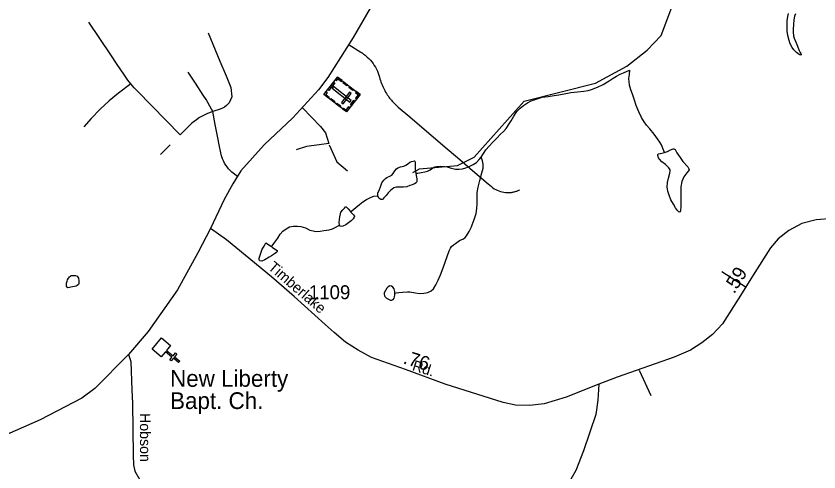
# Model space of a CAD drawing. Extents: x 2126262 to 2293712, y 749403 to 919119.
# Drawn here: x 2176471 to 2183667, y 837066 to 841155 of the extents above; entities that cross this region are included whole.
import ezdxf

# ---------------------------------------------------------------- set-up
doc = ezdxf.new("R2010")
doc.units = 0
for name, color, linetype in [('Exist Cultural Cemetery CELL', 7, 'Continuous'), ('Exist Cultural Church CELL', 7, 'Continuous'), ('Exist Cultural Church Label', 7, 'Continuous'), ('Exist Hydrographic Misc Water Feature', 7, 'Continuous'), ('Exist Road Non-System Type 51', 7, 'Continuous'), ('Exist Road Non-System Type 51 Label', 7, 'Continuous'), ('Exist Road Secondary Mileage Hundredths English Label', 7, 'Continuous'), ('Exist Road Secondary Type 51 Attributed', 7, 'Continuous'), ('Exist Road Secondary Type 51 Label', 7, 'Continuous'), ('Exist Road Secondary Type 51 Number Label', 7, 'Continuous')]:
    doc.layers.add(name, color=color, linetype=linetype)

msp = doc.modelspace()

# ---------------------------------------------------------------- linework, layer by layer
at = {"layer": 'Exist Cultural Cemetery CELL'}
for points in [[(2179553.8, 840451.8), (2179431.6, 840294.6), (2179230.6, 840450.9), (2179352.8, 840608.1)], [(2179326.6, 840555.7), (2179274.5, 840488.7), (2179265.5, 840495.7), (2179317.6, 840562.6)], [(2179332.5, 840581.9), (2179341.6, 840574.9), (2179355.1, 840592.2), (2179387, 840567.4), (2179393.8, 840576.2), (2179352.9, 840608.1)], [(2179408, 840565.2), (2179442.2, 840538.6), (2179435.2, 840529.6), (2179401.1, 840556.2)], [(2179250.9, 840477), (2179260, 840470), (2179246.5, 840452.6), (2179278.4, 840427.8), (2179271.6, 840419), (2179230.6, 840450.9)], [(2179463.8, 840383.7), (2179475.2, 840398.4), (2179315.1, 840522.9), (2179303.7, 840508.2)], [(2179475.1, 840461.3), (2179460.3, 840472.8), (2179388, 840379.8), (2179402.8, 840368.4)], [(2179461.1, 840523.9), (2179495.3, 840497.3), (2179488.3, 840488.3), (2179454.1, 840514.9)], [(2179519.6, 840478.4), (2179512.7, 840469.4), (2179538.1, 840449.6), (2179513.2, 840417.6), (2179522, 840410.8), (2179553.8, 840451.8)], [(2179294.6, 840415.5), (2179328.8, 840388.9), (2179321.8, 840379.9), (2179287.7, 840406.5)], [(2179508.4, 840393.3), (2179476.5, 840352.4), (2179467.5, 840359.4), (2179499.4, 840400.3)], [(2179346.7, 840375), (2179380.9, 840348.4), (2179373.9, 840339.4), (2179339.7, 840366)], [(2179397.4, 840321.2), (2179404.3, 840330.1), (2179429.7, 840310.4), (2179454.6, 840342.4), (2179463.4, 840335.6), (2179431.6, 840294.6)]]:
    msp.add_lwpolyline(points, close=True, dxfattribs=at)
at = {"layer": 'Exist Cultural Church CELL'}
msp.add_lwpolyline([(2177855.5, 838201), (2177819.6, 838156.8), (2177878.5, 838108.6), (2177898.8, 838133.4), (2177911.2, 838123.3), (2177890.9, 838098.5), (2177937.5, 838060.5), (2177927.3, 838048.1), (2177880.8, 838086.1), (2177860.5, 838061.4), (2177848.1, 838071.5), (2177868.4, 838096.2), (2177809.4, 838144.4), (2177772.9, 838099.9), (2177690.5, 838167.3), (2177773.1, 838268.4)], close=True, dxfattribs=at)
at = {"layer": 'Exist Hydrographic Misc Water Feature'}
for points in [[(2180026.5, 839753.3), (2180085.5, 839784.8), (2180426.5, 839813.9), (2180575.4, 839889.6), (2181023.4, 840392.1), (2181663.4, 840552.7), (2181946.4, 840704.4), (2182128.5, 840848.2), (2182252.5, 840980.2), (2182515.4, 841683.3), (2182622.4, 841874.6), (2182953.4, 842251.7), (2183052.4, 842453), (2183084.4, 842619.6), (2183045.5, 843611.2), (2183112.5, 843727.9), (2183534.5, 844080)], [(2183456.3, 841175), (2183448.5, 841155), (2183442.6, 841121), (2183438.9, 841078.9), (2183435, 841035), (2183435.4, 841009), (2183439.3, 840979), (2183445.6, 840957), (2183461.8, 840915.2), (2183488.1, 840847.3), (2183498.3, 840829.3), (2183504.3, 840819.4), (2183506.3, 840811.4), (2183506.3, 840807.4), (2183502.2, 840805.4), (2183490.3, 840809.4), (2183464.3, 840827.1), (2183442.2, 840851), (2183426.2, 840872.9), (2183409.8, 840904.9), (2183399.5, 840936.8), (2183389.3, 840980.7), (2183383.3, 841018.7), (2183380.8, 841078.6), (2183382.9, 841112.6), (2183386.6, 841150.7), (2183394.4, 841176.7)], [(2180640.3, 839889.5), (2180660, 839923.6), (2180682.2, 839953.8), (2180711.9, 839987.9), (2180743.5, 840024.1), (2180779.3, 840060.2), (2180813, 840096.4), (2180839, 840120.6), (2180864.9, 840146.8), (2180896.6, 840196.9), (2180908.5, 840215), (2180932.3, 840257), (2180958.2, 840299.2), (2180987.9, 840329.4), (2181019.5, 840353.6), (2181055.6, 840375.8), (2181087.3, 840393.9), (2181131.2, 840410.1), (2181187.4, 840426.5), (2181239.1, 840432.8), (2181293, 840441.1), (2181335, 840449.3), (2181383, 840457.6), (2181442.9, 840467.9), (2181502.8, 840474.2), (2181560.8, 840480.6), (2181598.7, 840486.8), (2181628.5, 840497), (2181682.6, 840517.2), (2181734.3, 840541.5), (2181786.4, 840573.7), (2181822, 840598), (2181852, 840616.1), (2181883.8, 840634.3), (2181915.7, 840646.5), (2181947.5, 840660.7), (2181971.5, 840668.8)], [(2182283.6, 839930.8), (2182271.5, 839960.7), (2182255.3, 839998.6), (2182241.2, 840024.5), (2182219, 840054.4), (2182188.9, 840096.2), (2182150.5, 840142), (2182122.2, 840177.8), (2182100.1, 840205.6), (2182076.1, 840245.5), (2182051.5, 840295.4), (2182029.3, 840353.2), (2182015, 840399.1), (2181996.7, 840453), (2181980.5, 840492.9), (2181970.3, 840534.8), (2181964.1, 840594.8), (2181967.8, 840630.8), (2181971.5, 840668.8)], [(2182283.6, 839930.8), (2182309.7, 839939), (2182335.5, 839955.1), (2182359.5, 839965.2), (2182365.6, 839965.2), (2182379.6, 839957.3), (2182393.5, 839929.4), (2182421.8, 839885.6), (2182448.1, 839851.7), (2182490.3, 839801.9), (2182500.4, 839784), (2182502.6, 839776.1), (2182498.5, 839766), (2182482.5, 839750), (2182456.9, 839713.8), (2182439, 839671.7), (2182429.4, 839623.7), (2182429.6, 839563.7), (2182428, 839501.7), (2182428.4, 839449.8), (2182424.5, 839407.7), (2182422.6, 839397.7), (2182414.6, 839395.7), (2182400.5, 839409.6), (2182382.2, 839435.5), (2182364.4, 839467.4), (2182340, 839507.2), (2182323.8, 839549.2), (2182311.5, 839583), (2182307.4, 839619), (2182309, 839661), (2182317, 839701), (2182330.8, 839745.1), (2182334.5, 839765.1), (2182332.6, 839777.1), (2182322.4, 839795), (2182290.4, 839822.8), (2182260, 839846.7), (2182238.1, 839870.5), (2182230.1, 839884.5), (2182223.7, 839904.5), (2182223.7, 839912.5), (2182229.9, 839918.5), (2182259.8, 839924.7), (2182283.6, 839930.8)], [(2179714.5, 839542.4), (2179712.5, 839556.4), (2179714.5, 839566.4), (2179728.3, 839598.5), (2179736, 839624.6), (2179750, 839658.6), (2179765.8, 839682.7), (2179781.8, 839698.7), (2179793.7, 839706.8), (2179819.5, 839719), (2179837.5, 839729), (2179849.6, 839743.1), (2179865.2, 839767.2), (2179879.4, 839783.3), (2179891.1, 839793.4), (2179915.1, 839801.5), (2179947, 839809.7), (2179963, 839817.7), (2179978.8, 839827.8), (2180000.8, 839843.9), (2180018.8, 839850.1), (2180030.9, 839854.1), (2180040.8, 839856.2), (2180044.9, 839852.2), (2180048.7, 839840.2), (2180048.7, 839828.2), (2180047.1, 839800.2), (2180047.1, 839780.2), (2180049.4, 839760.3), (2180053.3, 839746.3)], [(2179865.6, 838669.5), (2179877.5, 838671.6), (2179901.3, 838675.7), (2179935.4, 838677.9), (2179979.2, 838682.2), (2179999.3, 838682.3), (2180015.3, 838678.3), (2180051.4, 838672.6), (2180085.2, 838666.7), (2180125.2, 838669), (2180161.3, 838675.2), (2180179.4, 838683.3), (2180191.3, 838689.4), (2180211.1, 838709.5), (2180233.1, 838743.6), (2180252.8, 838785.7), (2180274.3, 838833.8), (2180298.1, 838895.9), (2180315.7, 838948), (2180333.6, 838998.1), (2180353.3, 839050.2), (2180365.1, 839072.3), (2180375, 839088.3), (2180390.8, 839104.3), (2180408.8, 839116.4), (2180446.5, 839140.7), (2180480.6, 839156.9), (2180496.6, 839168.9), (2180508.3, 839185), (2180532.1, 839223.1), (2180553.8, 839265.3), (2180559.7, 839281.3), (2180577.6, 839331.4), (2180593.4, 839383.4), (2180601.2, 839427.5), (2180602.8, 839469.4), (2180602.6, 839515.4), (2180604, 839571.5), (2180611.8, 839619.4), (2180627.6, 839681.5), (2180645, 839747.6), (2180658.8, 839791.7), (2180658.8, 839809.7), (2180658.8, 839827.7), (2180650.6, 839857.6), (2180640.3, 839889.5)], [(2180053.3, 839746.3), (2180071.3, 839746.4), (2180101.2, 839752.6), (2180133.2, 839756.8), (2180157.2, 839762.9), (2180171.4, 839768.9), (2180181, 839777), (2180205, 839793.1), (2180223, 839801.3), (2180243.1, 839805.3), (2180275.1, 839807.5), (2180313.1, 839805.7), (2180333.2, 839801.8), (2180361, 839794), (2180409, 839782.2), (2180443.1, 839780.5), (2180471.2, 839784.6), (2180501.1, 839794.8), (2180530.8, 839807), (2180568.8, 839823.2), (2180596.6, 839841.3), (2180622.5, 839867.4), (2180640.3, 839889.5)], [(2180053.3, 839746.3), (2180055.5, 839726.3), (2180061.5, 839694.4), (2180061.9, 839680.4), (2180061.9, 839670.4), (2180057.8, 839658.3), (2180041.8, 839650.2), (2180022.1, 839642.1), (2180000.2, 839634), (2179972.1, 839623.8), (2179944, 839621.7), (2179904, 839621.5), (2179882, 839619.4), (2179858.1, 839613.2), (2179826.3, 839591), (2179806.4, 839570.9), (2179788.5, 839546.8), (2179766.8, 839524.8), (2179756.8, 839512.7), (2179750.8, 839508.6), (2179746.9, 839508.6), (2179740.8, 839510.6), (2179722.7, 839522.5), (2179714.5, 839542.4)], [(2179469.5, 839399.1), (2179481.4, 839409.2), (2179517.3, 839439.3), (2179549, 839465.5), (2179579, 839487.7), (2179612.8, 839509.9), (2179654.8, 839530.1), (2179678.6, 839540.2), (2179714.5, 839542.4)], [(2179370.2, 839278.5), (2179366.1, 839306.5), (2179371.9, 839354.6), (2179377.6, 839382.5), (2179381.5, 839394.6), (2179399.3, 839416.7), (2179413.3, 839432.7), (2179423.3, 839444.8), (2179429.3, 839444.9), (2179447.3, 839426.9), (2179467.6, 839403.1), (2179469.5, 839399.1)], [(2179469.5, 839399.1), (2179495.5, 839373.2), (2179503.7, 839361.3), (2179501.9, 839351.3), (2179491.8, 839337.2), (2179473.8, 839319.1), (2179450, 839299), (2179426, 839282.8), (2179398.3, 839270.7), (2179386.2, 839266.7), (2179376.4, 839270.6), (2179370.2, 839278.5)], [(2178759.6, 839087.2), (2178763.3, 839091.2), (2178775.4, 839107.3), (2178791.4, 839127.4), (2178817, 839163.5), (2178836.9, 839199.6), (2178862.5, 839225.7), (2178890.6, 839247.9), (2178922.4, 839264), (2178958.3, 839270.2), (2178994.4, 839270.4), (2179022.3, 839266.6), (2179066.3, 839254.9), (2179104.5, 839235.1), (2179134.6, 839227.2), (2179158.6, 839223.4), (2179196.6, 839225.6), (2179230.6, 839231.8), (2179276.5, 839238), (2179306.3, 839246.2), (2179326.4, 839254.3), (2179370.2, 839278.5)], [(2178759.6, 839087.2), (2178769.6, 839079.2), (2178811.5, 839053.5), (2178811.5, 839045.5), (2178807.8, 839037.5), (2178785.8, 839023.3), (2178759.8, 839005.3), (2178738.1, 838991.1), (2178702, 838968.9), (2178672.2, 838956.7), (2178656.2, 838958.6), (2178652.1, 838962.6), (2178650.1, 838970.6), (2178650.1, 838982.6), (2178661.8, 839020.7), (2178677.6, 839062.7), (2178693.6, 839090.8), (2178703.4, 839108.9), (2178709.3, 839120.9), (2178759.6, 839087.2)], [(2176976, 838725.2), (2176936.1, 838717), (2176928.1, 838722.9), (2176922.1, 838732.9), (2176921.9, 838744.9), (2176921.9, 838758.9), (2176927.9, 838777), (2176931.5, 838789), (2176941.6, 838805), (2176949.6, 838817), (2176957.6, 838823.1), (2176963.3, 838827.2), (2176975.2, 838829.2), (2176983.2, 838829.2), (2177003.3, 838827.3), (2177017.5, 838821.5), (2177025.7, 838813.5), (2177029.6, 838803.5), (2177033.7, 838781.5), (2177033.9, 838763.5), (2177033.9, 838753.5), (2177029.8, 838747.5), (2177019.7, 838739.5), (2177010.1, 838733.4), (2176994.1, 838729.4), (2176976, 838725.2)], [(2179865.6, 838669.5), (2179865.2, 838685.5), (2179859.3, 838709.5), (2179849, 838723.4), (2179835.1, 838733.4), (2179821.1, 838735.3), (2179805.1, 838727.2), (2179793.3, 838713.1), (2179781.4, 838693.1), (2179771.5, 838673), (2179769.5, 838661), (2179773.6, 838647), (2179775.6, 838639), (2179781.8, 838633), (2179789.8, 838625.1), (2179801.9, 838619.2), (2179825.9, 838607.3), (2179839.8, 838607.4), (2179849.8, 838613.5), (2179859.9, 838623.5), (2179863.6, 838637.5), (2179865.6, 838653.5), (2179865.6, 838669.5)]]:
    msp.add_lwpolyline(points, dxfattribs=at)
at = {"layer": 'Exist Road Non-System Type 51'}
for p, q in [((2177851.8, 840000), (2177764.1, 839912.9)), ((2179273.4, 840011.1), (2179187.7, 840000)), ((2182797.1, 838864), (2183015.9, 838721.9)), ((2182056, 837979.9), (2182159.6, 837750.9))]:
    msp.add_line(p, q, dxfattribs=at)
for points in [[(2177499.7, 840545.9), (2177472.7, 840580.2), (2177437.8, 840632.7), (2177377.3, 840721.7), (2177319.7, 840806.4), (2177122, 841099.5)], [(2178192.2, 841003.9), (2178298, 840749.8), (2178352.8, 840617.6), (2178395.2, 840514.6), (2178403.8, 840429), (2178379.4, 840375.2), (2178358.1, 840352.5), (2178340.5, 840338.6), (2178321.6, 840327.4), (2178300.7, 840319.1), (2178233.2, 840297.6)], [(2179454.9, 840895.4), (2179560.7, 840831.2), (2179564.2, 840828.9), (2179568.5, 840826.3), (2179572, 840823.9), (2179575.3, 840821.8), (2179579.2, 840819), (2179583.3, 840816.3), (2179586.2, 840813.9), (2179589.8, 840811.6), (2179594.1, 840808.2), (2179597.2, 840805.6), (2179600.3, 840803.3), (2179603.8, 840800.5), (2179619, 840787.3), (2179632.7, 840773.8), (2179646.2, 840759.6), (2179658.9, 840744.5), (2179670.8, 840728.9), (2179681.5, 840712.8), (2179691.8, 840696), (2179701, 840678.6), (2179709.2, 840660.9), (2179716.6, 840642.8), (2179722.9, 840624.4), (2179728.3, 840605.9), (2179731.9, 840591.8), (2179736.2, 840578.1), (2179740.8, 840564.4), (2179745.7, 840551.1), (2179751, 840537.8), (2179756.8, 840524.6), (2179762.7, 840511.6), (2179769.3, 840498.7), (2179776, 840486.1), (2179783, 840473.6), (2179790.2, 840461.4), (2179797.8, 840449.6), (2179804.9, 840438.9), (2179811.9, 840428.8), (2179819.3, 840419.1), (2179827.1, 840409.4), (2179834.7, 840399.9), (2179842.7, 840390.5), (2179851.1, 840381.4), (2179859.5, 840372.4), (2179868.3, 840363.7), (2179877.3, 840355.2), (2179886.3, 840346.8), (2179895.8, 840338.7), (2179999.5, 840250.3), (2179999.9, 840249.9)], [(2178233.2, 840297.6), (2178195.9, 840366.7), (2178194.7, 840370.1), (2178193, 840373.4), (2178191.2, 840376.7), (2178189.7, 840380), (2178187.9, 840383.3), (2178186.1, 840386.5), (2178184.4, 840389.7), (2178182.6, 840392.9), (2178180.7, 840396.1), (2178178.7, 840399.2), (2178177, 840402.4), (2178175, 840405.5), (2178148.7, 840445.7), (2178079.4, 840552.2), (2178014.4, 840652.2)], [(2177499.7, 840545.9), (2177389.2, 840463.6), (2177305.6, 840394.3), (2177224.8, 840319.4), (2177144, 840235.5), (2177078.6, 840160.6)], [(2177943.1, 840090.4), (2177558.8, 840480.5), (2177528.5, 840512.5), (2177500, 840545.6), (2177499.7, 840545.9)], [(2179039.3, 840332.6), (2179199.8, 840165.6), (2179243.1, 840106.2), (2179273.4, 840011.1)], [(2178233.2, 840297.6), (2178227.1, 840295.5), (2178186.1, 840280.6), (2178162.1, 840269.8), (2178138.7, 840257.9), (2178116.3, 840244.7), (2178087, 840225.4), (2178066.3, 840209.6), (2178046.2, 840192.8), (2178023.7, 840171.4), (2177943.1, 840090.4)], [(2178291.2, 840000), (2178278.9, 840063.2), (2178256, 840181.8), (2178233.2, 840297.6)], [(2179999.9, 840249.9), (2180212.6, 840068.5), (2180292.8, 840000)], [(2178454.3, 839717.3), (2178406.1, 839755.4), (2178390.3, 839769.6), (2178375.7, 839785), (2178362.2, 839801.4), (2178349.7, 839818.6), (2178338.8, 839836.7), (2178329, 839855.6), (2178321.2, 839873.2), (2178312, 839900.6), (2178305.6, 839926.9), (2178291.2, 840000)], [(2179187.7, 840000), (2179074.8, 839985.5), (2178980.4, 839955.2)], [(2179278.2, 840000), (2179344.6, 839846.5), (2179441.6, 839765.8)], [(2180292.8, 840000), (2180296, 839997.2), (2180448.2, 839867.4), (2180582.1, 839753.2), (2180701.4, 839651.4), (2180732.2, 839625.1), (2180744.5, 839615.4), (2180757, 839606.7), (2180770.3, 839598.9), (2180784.1, 839592), (2180798, 839586.1), (2180812.6, 839581), (2180827.3, 839577), (2180842.1, 839574), (2180857.3, 839572.1), (2180872.4, 839571.1), (2180887.8, 839571.2), (2180903.8, 839572.4), (2180910, 839573.2), (2180917.3, 839574.4), (2180923.9, 839575.7), (2180931.3, 839577.2), (2180938.1, 839579), (2180944.8, 839581), (2180951.8, 839583.3), (2180958.8, 839585.8), (2180964.9, 839588.4), (2180971.7, 839591.2), (2180978.2, 839594.3), (2180985, 839597.8)], [(2177480, 838120), (2177498.6, 838056.9), (2177509.8, 837798.6), (2177515.4, 837682.7), (2177519.5, 837213.4), (2177522.3, 837129.7), (2177534.9, 837072.4), (2177580.8, 836996.6)]]:
    msp.add_lwpolyline(points, dxfattribs=at)
at = {"layer": 'Exist Road Secondary Type 51 Attributed'}
for points in [[(2182527.2, 844721.7), (2182363.3, 844528.3), (2182268.4, 844432), (2181975.5, 844197.4), (2181865.3, 844098.3), (2181489.4, 843706.7), (2181320.6, 843476.4), (2180965.6, 843005.2), (2180604, 842506.4), (2180492.6, 842370.3), (2180369.8, 842233.5), (2180201.2, 842029.2), (2180043.6, 841825.4), (2179888.9, 841615.3), (2179763.4, 841435.2), (2179493.4, 840964), (2179263.9, 840604.4), (2179181.6, 840494.1), (2178952.1, 840243.5), (2178694, 839999.1), (2178486.9, 839766.7), (2178412.9, 839649.4), (2178335.5, 839510.4), (2178212.7, 839250.7)], [(2184184.4, 839332.8), (2184026.7, 839337), (2183795.1, 839339.8), (2183641.7, 839325.9), (2183513.3, 839295.1), (2183396.8, 839231.6), (2183301.9, 839157.6), (2183233.6, 839075.2), (2183072.4, 838823.2), (2182965, 838650), (2182802.5, 838395.2), (2182713.2, 838300.3), (2182618.3, 838224.9), (2182514.4, 838158.5), (2182367.9, 838094.3), (2181859.4, 837916.3), (2181694.8, 837854.8)], [(2178212.7, 839250.7), (2178101.5, 839031.1), (2177916.6, 838698.1), (2177656.4, 838326), (2177480, 838120), (2177176.5, 837813.5), (2177059.3, 837726.9), (2176686.1, 837534.9), (2176188.8, 837315)], [(2181694.8, 837854.8), (2181401.8, 837736.2), (2181203, 837676.8), (2181073.2, 837662.8), (2180947.7, 837665.6), (2180837.5, 837688), (2180316.4, 837853.4), (2179960.6, 837984.7), (2179655.1, 838093.6), (2179537.2, 838157.1), (2179424.2, 838229.7), (2179321, 838316.3), (2179241.4, 838388.9), (2178963.1, 838641), (2178760.8, 838816.9), (2178522.9, 839008.9), (2178358.3, 839148.5), (2178212.7, 839250.7)], [(2181694.8, 837854.8), (2181684.2, 837708.5), (2181667.5, 837581.4), (2181555.2, 837254), (2181488.2, 837079.4), (2181399.6, 836923.7), (2181295, 836768.7), (2180886.2, 836132), (2180834.6, 836024.5), (2180773.2, 835862.5), (2180392.3, 834808.3), (2180197.7, 834219.8), (2180107.7, 834012.4), (2179930.5, 833667.5), (2179768, 833327.5), (2179629.2, 833065.7), (2179591.5, 832965.2), (2179555.3, 832842.3), (2179537.1, 832726.4), (2179514.1, 832365.5), (2179502.2, 832007.3), (2179484.1, 831637.3), (2179501.5, 831372.7)]]:
    msp.add_lwpolyline(points, dxfattribs=at)

# ---------------------------------------------------------------- texts
at = {"layer": 'Exist Cultural Church Label'}
for s, p in [('New Liberty', (2177851.3, 837829.7)), ('Bapt. Ch.', (2177851.3, 837630.4))]:
    msp.add_text(s, height=150, dxfattribs=at).set_placement(p)
at = {"layer": 'Exist Road Non-System Type 51 Label'}
msp.add_text('Hobson', height=95, rotation=270.20069, dxfattribs=at).set_placement((2177580.7, 837594.3))
at = {"layer": 'Exist Road Secondary Mileage Hundredths English Label'}
for s, rotation, p in [('.59', 58.01474, (2182907.1, 838656.9)), ('.76', 342.4265, (2179933, 838041.4))]:
    msp.add_text(s, height=125, rotation=rotation, dxfattribs=at).set_placement(p)
at = {"layer": 'Exist Road Secondary Type 51 Label'}
for s, rotation, p in [('Timberlake', 319.14146, (2178722.7, 838891.4)), ('Rd.', 342.4265, (2180015.2, 837980))]:
    msp.add_text(s, height=95, rotation=rotation, dxfattribs=at).set_placement(p)
at = {"layer": 'Exist Road Secondary Type 51 Number Label'}
msp.add_text('1109', height=125, dxfattribs=at).set_placement((2179094.8, 838615.5))

doc.saveas('drawing.dxf')
